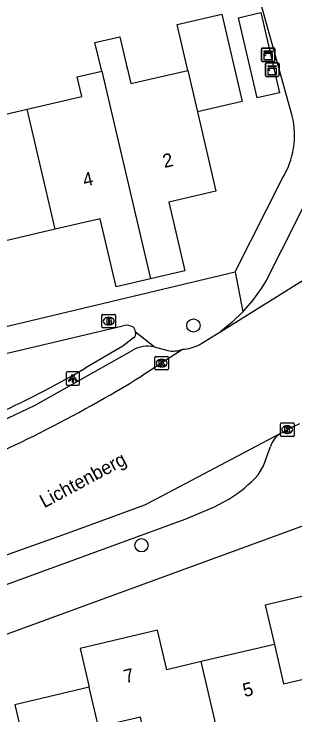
# Model space of a CAD drawing. Extents: x 158038 to 159242, y 380133 to 381214.
# Drawn here: x 159073.6 to 159094.3, y 380734.1 to 380785.8 of the extents above; entities that cross this region are included whole.
import ezdxf

# ---------------------------------------------------------------- set-up
doc = ezdxf.new("R2010")
doc.units = 0
for name, color, linetype in [('IMGEO_Boom', 7, 'Continuous'), ('IMGEO_Brandkraan', 7, 'Continuous'), ('IMGEO_Fietspad_open', 7, 'Continuous'), ('IMGEO_Kast', 7, 'Continuous'), ('IMGEO_Kolk', 7, 'Continuous'), ('IMGEO_Lichtpunt', 7, 'Continuous'), ('IMGEO_Openbare_ruimte_label', 7, 'Continuous'), ('IMGEO_Pand', 7, 'Continuous'), ('IMGEO_Pand_nummerreeks', 7, 'Continuous'), ('IMGEO_Rijbaan_lokaal_gesloten', 7, 'Continuous'), ('IMGEO_Voetpad_open', 7, 'Continuous')]:
    doc.layers.add(name, color=color, linetype=linetype)

msp = doc.modelspace()

# ---------------------------------------------------------------- linework, layer by layer
at = {"layer": 'IMGEO_Boom'}
for centre in [(159086.821, 380762.797), (159082.995, 380746.597)]:
    msp.add_circle(centre, 0.489, dxfattribs=at)
at = {"layer": 'IMGEO_Brandkraan'}
for p, q in [((159080.078, 380762.691), (159080.078, 380763.543)), ((159080.153, 380763.617), (159081.005, 380763.617)), ((159080.566, 380763.397), (159080.591, 380763.397)), ((159081.079, 380763.543), (159081.079, 380762.691)), ((159080.589, 380762.837), (159080.564, 380762.837)), ((159081.005, 380762.617), (159080.153, 380762.617))]:
    msp.add_line(p, q, dxfattribs=at)
for points in [[(159080.078, 380762.691), (159080.078, 380763.543)], [(159080.153, 380763.617), (159081.005, 380763.617)], [(159080.426, 380763.317), (159080.426, 380762.917), (159080.639, 380762.917)], [(159080.657, 380763.317), (159080.426, 380763.317)], [(159080.605, 380763.236), (159080.551, 380763.236), (159080.551, 380763.16)], [(159081.079, 380763.543), (159081.079, 380762.691)], [(159080.551, 380763.16), (159080.604, 380763.16)], [(159080.613, 380763.084), (159080.551, 380763.084), (159080.551, 380763.003)], [(159080.551, 380763.003), (159080.613, 380763.003)], [(159081.005, 380762.617), (159080.153, 380762.617)]]:
    msp.add_lwpolyline(points, dxfattribs=at)
for centre, radius, start, end in [((159080.155, 380763.541), 0.0765, 91.552, 178.448), ((159080.155, 380763.541), 0.0765, 91.552, 178.448), ((159080.606, 380763.198), 0.0379, 267.8285, 90.9355), ((159080.661, 380763.172), 0.145, 59.4692, 91.5367), ((159080.686, 380763.219), 0.0922, 285.5137, 58.1501), ((159081.003, 380763.541), 0.0765, 1.552, 88.448), ((159081.003, 380763.541), 0.0765, 1.552, 88.448), ((159080.614, 380763.043), 0.0404, 269.8759, 90.5077), ((159080.645, 380763.168), 0.251, 268.6676, 293.5347), ((159080.691, 380763.027), 0.105, 301.3115, 78.989), ((159080.155, 380762.693), 0.0765, 181.552, 268.448), ((159080.155, 380762.693), 0.0765, 181.552, 268.448), ((159081.003, 380762.693), 0.0765, 271.552, 358.448), ((159081.003, 380762.693), 0.0765, 271.552, 358.448)]:
    msp.add_arc(centre, radius, start, end, dxfattribs=at)
for centre, major_axis, ratio, start_param, end_param in [((159080.565, 380763.117), (-0.387, 0.002), 0.722429, 4.712389, 7.853982), ((159080.59, 380763.117), (-0.39, 0.002), 0.717154, 1.570796, 4.712389)]:
    msp.add_ellipse(centre, major_axis=major_axis, ratio=ratio, start_param=start_param, end_param=end_param, dxfattribs=at)
at = {"layer": 'IMGEO_Fietspad_open'}
for points in [[(159097.12, 380776.857), (159096.578, 380775.26), (159096.085, 380774.012), (159094.92, 380771.553), (159094.456, 380770.594), (159092.176, 380766.107), (159091.814, 380765.515), (159091.179, 380764.63), (159090.526, 380763.873), (159090.468, 380763.806)], [(159090.468, 380763.806), (159089.686, 380763.048), (159088.839, 380762.363)]]:
    msp.add_lwpolyline(points, dxfattribs=at)
at = {"layer": 'IMGEO_Kast'}
for p, q in [((159091.831, 380782.323), (159091.831, 380783.164)), ((159091.831, 380783.164), (159091.831, 380782.323)), ((159091.906, 380783.248), (159092.747, 380783.248)), ((159092.747, 380783.248), (159091.906, 380783.248)), ((159092.831, 380783.173), (159092.831, 380782.332)), ((159092.831, 380782.332), (159092.831, 380783.173)), ((159092.756, 380782.248), (159091.915, 380782.248)), ((159091.915, 380782.248), (159092.756, 380782.248)), ((159092.133, 380781.232), (159092.133, 380782.073)), ((159092.133, 380782.073), (159092.133, 380781.232)), ((159092.208, 380782.157), (159093.049, 380782.157)), ((159093.049, 380782.157), (159092.208, 380782.157)), ((159093.133, 380782.082), (159093.133, 380781.241)), ((159093.133, 380781.241), (159093.133, 380782.082)), ((159093.058, 380781.157), (159092.217, 380781.157)), ((159092.217, 380781.157), (159093.058, 380781.157))]:
    msp.add_line(p, q, dxfattribs=at)
for points in [[(159092.026, 380783.038), (159092.626, 380783.038), (159092.626, 380782.953), (159092.026, 380782.953), (159092.026, 380783.038)], [(159092.026, 380782.863), (159092.626, 380782.863), (159092.626, 380782.374), (159092.026, 380782.374), (159092.026, 380782.863)], [(159092.328, 380781.947), (159092.928, 380781.947), (159092.928, 380781.862), (159092.328, 380781.862), (159092.328, 380781.947)], [(159092.328, 380781.772), (159092.928, 380781.772), (159092.928, 380781.283), (159092.328, 380781.283), (159092.328, 380781.772)]]:
    msp.add_lwpolyline(points, dxfattribs=at)
for centre in [(159092.11, 380782.712), (159092.412, 380781.621)]:
    msp.add_circle(centre, 0.0377, dxfattribs=at)
for centre, start, end in [((159091.909, 380783.17), 92.4484, 184.2845), ((159091.909, 380783.17), 92.4484, 184.2845), ((159092.753, 380783.17), 2.4484, 94.2845), ((159092.753, 380783.17), 2.4484, 94.2845), ((159091.909, 380782.326), 182.4484, 274.2845), ((159091.909, 380782.326), 182.4484, 274.2845), ((159092.211, 380782.079), 92.4484, 184.2845), ((159092.211, 380782.079), 92.4484, 184.2845), ((159092.753, 380782.326), 272.4484, 4.2845), ((159092.753, 380782.326), 272.4484, 4.2845), ((159093.055, 380782.079), 2.4484, 94.2845), ((159093.055, 380782.079), 2.4484, 94.2845), ((159092.211, 380781.235), 182.4484, 274.2845), ((159092.211, 380781.235), 182.4484, 274.2845), ((159093.055, 380781.235), 272.4484, 4.2845), ((159093.055, 380781.235), 272.4484, 4.2845)]:
    msp.add_arc(centre, 0.0779, start, end, dxfattribs=at)
at = {"layer": 'IMGEO_Kolk'}
for p, q in [((159083.983, 380759.593), (159083.983, 380760.445)), ((159084.058, 380760.519), (159084.91, 380760.519)), ((159084.471, 380760.299), (159084.496, 380760.299)), ((159084.984, 380760.445), (159084.984, 380759.593)), ((159084.494, 380759.739), (159084.469, 380759.739)), ((159084.91, 380759.519), (159084.058, 380759.519)), ((159093.238, 380754.695), (159093.238, 380755.547)), ((159093.313, 380755.621), (159094.165, 380755.621)), ((159094.239, 380755.547), (159094.239, 380754.695)), ((159093.726, 380755.401), (159093.751, 380755.401)), ((159094.165, 380754.621), (159093.313, 380754.621)), ((159093.749, 380754.841), (159093.724, 380754.841))]:
    msp.add_line(p, q, dxfattribs=at)
for points in [[(159083.983, 380759.593), (159083.983, 380760.445)], [(159084.058, 380760.519), (159084.91, 380760.519)], [(159084.304, 380760.219), (159084.427, 380760.219), (159084.427, 380760.068), (159084.557, 380760.219), (159084.721, 380760.219), (159084.575, 380760.068), (159084.728, 380759.819), (159084.576, 380759.819), (159084.491, 380759.983), (159084.427, 380759.916), (159084.427, 380759.819), (159084.304, 380759.819), (159084.304, 380760.219)], [(159084.984, 380760.445), (159084.984, 380759.593)], [(159084.91, 380759.519), (159084.058, 380759.519)], [(159093.238, 380754.695), (159093.238, 380755.547)], [(159093.313, 380755.621), (159094.165, 380755.621)], [(159094.239, 380755.547), (159094.239, 380754.695)], [(159093.559, 380755.321), (159093.682, 380755.321), (159093.682, 380755.17), (159093.812, 380755.321), (159093.976, 380755.321), (159093.83, 380755.17), (159093.983, 380754.921), (159093.831, 380754.921), (159093.746, 380755.085), (159093.682, 380755.018), (159093.682, 380754.921), (159093.559, 380754.921), (159093.559, 380755.321)], [(159094.165, 380754.621), (159093.313, 380754.621)]]:
    msp.add_lwpolyline(points, dxfattribs=at)
for centre, start, end in [((159084.06, 380760.443), 91.552, 178.448), ((159084.06, 380760.443), 91.552, 178.448), ((159084.908, 380760.443), 1.552, 88.448), ((159084.908, 380760.443), 1.552, 88.448), ((159084.06, 380759.595), 181.552, 268.448), ((159084.06, 380759.595), 181.552, 268.448), ((159084.908, 380759.595), 271.552, 358.448), ((159084.908, 380759.595), 271.552, 358.448), ((159093.315, 380755.545), 91.552, 178.448), ((159093.315, 380755.545), 91.552, 178.448), ((159094.163, 380755.545), 1.552, 88.448), ((159094.163, 380755.545), 1.552, 88.448), ((159093.315, 380754.697), 181.552, 268.448), ((159093.315, 380754.697), 181.552, 268.448), ((159094.163, 380754.697), 271.552, 358.448), ((159094.163, 380754.697), 271.552, 358.448)]:
    msp.add_arc(centre, 0.0765, start, end, dxfattribs=at)
for centre, major_axis, ratio, start_param, end_param in [((159084.47, 380760.019), (-0.387, 0.002), 0.722429, 4.712389, 7.853982), ((159084.495, 380760.019), (-0.39, 0.002), 0.717154, 1.570796, 4.712389), ((159093.725, 380755.121), (-0.387, 0.002), 0.722429, 4.712389, 7.853982), ((159093.75, 380755.121), (-0.39, 0.002), 0.717154, 1.570796, 4.712389)]:
    msp.add_ellipse(centre, major_axis=major_axis, ratio=ratio, start_param=start_param, end_param=end_param, dxfattribs=at)
at = {"layer": 'IMGEO_Lichtpunt'}
for p, q in [((159077.434, 380759.293), (159077.434, 380758.486)), ((159077.434, 380759.293), (159077.434, 380758.486)), ((159078.336, 380759.388), (159077.528, 380759.388)), ((159078.336, 380759.388), (159077.528, 380759.388)), ((159078.43, 380758.486), (159078.43, 380759.293)), ((159078.43, 380758.486), (159078.43, 380759.293)), ((159077.528, 380758.392), (159078.336, 380758.392)), ((159077.528, 380758.392), (159078.336, 380758.392))]:
    msp.add_line(p, q, dxfattribs=at)
for points in [[(159077.808, 380758.957), (159077.847, 380758.929), (159077.659, 380758.667), (159077.621, 380758.694), (159077.808, 380758.957)], [(159077.91, 380758.909), (159077.957, 380758.909), (159077.957, 380758.587), (159077.91, 380758.587), (159077.91, 380758.909)], [(159078.02, 380758.929), (159078.058, 380758.956), (159078.245, 380758.694), (159078.206, 380758.666), (159078.02, 380758.929)]]:
    msp.add_lwpolyline(points, dxfattribs=at)
msp.add_circle((159077.933, 380759.091), 0.0994, dxfattribs=at)
for centre, start, end in [((159077.528, 380759.293), 90, 180), ((159077.528, 380759.293), 90, 180), ((159078.336, 380759.293), 0, 90), ((159078.336, 380759.293), 0, 90), ((159077.528, 380758.486), 180, 270), ((159077.528, 380758.486), 180, 270), ((159078.336, 380758.486), 270, 0), ((159078.336, 380758.486), 270, 360)]:
    msp.add_arc(centre, 0.0946, start, end, dxfattribs=at)
at = {"layer": 'IMGEO_Pand'}
for points in [[(159086.408, 380781.598), (159085.62, 380784.988), (159088.918, 380785.754), (159090.415, 380779.309), (159087.118, 380778.543)], [(159090.141, 380785.483), (159091.786, 380785.865), (159093.161, 380779.947), (159091.516, 380779.565), (159090.141, 380785.483)], [(159080.059, 380781.537), (159079.563, 380783.65), (159081.4, 380784.077), (159081.892, 380781.963), (159081.955, 380781.693), (159082.204, 380780.622), (159086.408, 380781.598)], [(159068.694, 380777.365), (159067.583, 380782.146), (159069.44, 380782.577), (159070.549, 380777.805), (159074.555, 380778.736)], [(159074.555, 380778.736), (159078.597, 380779.675), (159078.262, 380781.119), (159080.059, 380781.537)], [(159080.059, 380781.537), (159083.65, 380766.229)], [(159086.408, 380781.598), (159087.118, 380778.543)], [(159076.631, 380769.886), (159074.555, 380778.736)], [(159087.118, 380778.543), (159088.475, 380772.701), (159085.007, 380771.895), (159086.186, 380766.818), (159083.65, 380766.229)], [(159083.65, 380766.229), (159081.117, 380765.64), (159079.952, 380770.657), (159076.631, 380769.886)], [(159076.631, 380769.886), (159070.788, 380768.528)], [(159097.622, 380743.487), (159092.114, 380742.187), (159092.797, 380739.294)], [(159087.405, 380738.022), (159084.873, 380737.425), (159084.184, 380740.345), (159078.463, 380738.995), (159079.138, 380736.135)], [(159092.797, 380739.294), (159087.405, 380738.022)], [(159092.797, 380739.294), (159093.471, 380736.387), (159096.606, 380737.115), (159097.28, 380734.208)], [(159088.748, 380732.234), (159087.405, 380738.022)], [(159079.138, 380736.135), (159073.664, 380734.844), (159074.348, 380731.944), (159074.202, 380731.91)], [(159083.598, 380731.019), (159082.921, 380733.937), (159079.815, 380733.217), (159079.138, 380736.135)]]:
    msp.add_lwpolyline(points, dxfattribs=at)
at = {"layer": 'IMGEO_Rijbaan_lokaal_gesloten'}
for points in [[(159088.839, 380762.363), (159097.787, 380767.942)], [(159087.238, 380761.366), (159088.839, 380762.363)], [(159086.02, 380761.039), (159082.988, 380759.057)], [(159093.22, 380754.824), (159093.543, 380754.993), (159093.738, 380755.122), (159094.656, 380755.576)], [(159035.318, 380732.025), (159050.125, 380737.572), (159070.201, 380744.881), (159077.548, 380747.495), (159083.24, 380749.573), (159084.052, 380750), (159093.22, 380754.824)]]:
    msp.add_lwpolyline(points, dxfattribs=at)
for centre, radius, start, end in [((159085.755, 380764.459), 3.43, 274.435, 295.621), ((159029.173, 380846.912), 103.027, 292.01752, 301.48913)]:
    msp.add_arc(centre, radius, start, end, dxfattribs=at)
at = {"layer": 'IMGEO_Voetpad_open'}
for points in [[(159094.113, 380778.242), (159083.194, 380817.519)], [(159089.906, 380766.752), (159093.379, 380773.651)], [(159024.99, 380751.67), (159071.638, 380762.392), (159089.906, 380766.752)], [(159089.906, 380766.752), (159090.468, 380763.806)], [(159051.365, 380748.335), (159050.986, 380750), (159049.79, 380755.257), (159081.627, 380762.773)], [(159083.925, 380761.227), (159082.547, 380762.296)], [(159082.411, 380761.889), (159081.613, 380761.268), (159078.85, 380759.651)], [(159083.925, 380761.227), (159084.928, 380760.95)], [(159031.884, 380740.301), (159038.213, 380742.637), (159050.339, 380747.13), (159058.173, 380750), (159060.411, 380750.82), (159066.918, 380753.22), (159072.676, 380755.745), (159075.162, 380756.918), (159082.351, 380760.97)], [(159091.595, 380751.781), (159091.996, 380752.442), (159092.502, 380753.888)], [(159107.509, 380752.634), (159100.307, 380750), (159035.982, 380726.475)], [(159039.186, 380731.341), (159076.79, 380745.09), (159086.221, 380748.529), (159088.375, 380749.438), (159089.437, 380750)]]:
    msp.add_lwpolyline(points, dxfattribs=at)
for centre, radius, start, end in [((159088.288, 380776.819), 5.996, 328.106, 13.7271), ((159081.87, 380761.994), 0.817, 66.7932, 107.3303), ((159082.144, 380762.341), 0.406, 353.5811, 83.2063), ((159082.199, 380762.186), 0.365, 305.5161, 17.5295), ((159083.476, 380759.029), 2.244, 78.456, 120.0907), ((159085.316, 380762.931), 2.019, 258.9163, 290.4025), ((159040.713, 380825.3), 75.922, 294.27273, 300.15351), ((159094.225, 380753.31), 1.817, 123.5646, 161.4522), ((159084.35, 380758.361), 9.787, 301.3144, 317.7514)]:
    msp.add_arc(centre, radius, start, end, dxfattribs=at)

# ---------------------------------------------------------------- texts
at = {"layer": 'IMGEO_Openbare_ruimte_label'}
msp.add_text('Lichtenberg', height=1, rotation=28.2309, dxfattribs=at).set_placement((159075.821, 380749.313))
at = {"layer": 'IMGEO_Pand_nummerreeks'}
for s, rotation, p in [('2', 13.2067, (159084.682, 380774.4)), ('4', 13.2049, (159078.79, 380773.017)), ('7', 13.2774, (159081.809, 380736.415)), ('5', 13.2715, (159090.586, 380735.403))]:
    msp.add_text(s, height=1, rotation=rotation, dxfattribs=at).set_placement(p)

doc.saveas('drawing.dxf')
